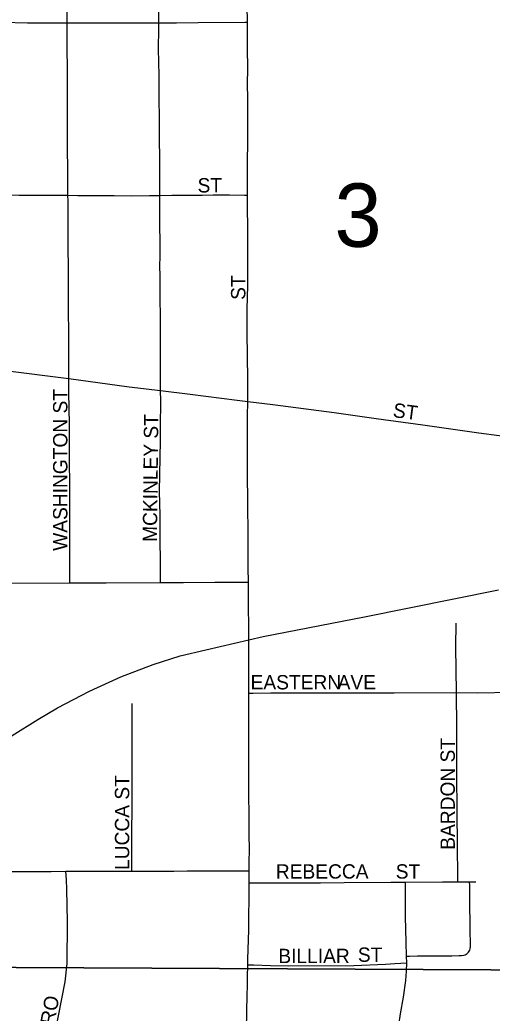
# Model space of a CAD drawing. Extents: x 1985906 to 2360102, y 891258 to 1222054.
# Drawn here: x 2127014 to 2128661, y 1019933 to 1023399 of the extents above; entities that cross this region are included whole.
import ezdxf

# ---------------------------------------------------------------- set-up
doc = ezdxf.new("R2010")
doc.units = 0
for name, color, linetype in [('GM_X_City_Street', 7, 'Continuous'), ('GM_X_City_Street_Text', 7, 'Continuous'), ('GM_X_Rail_Line', 7, 'Continuous'), ('GM_X_Section', 7, 'Continuous'), ('GM_X_Section_Text', 7, 'Continuous')]:
    doc.layers.add(name, color=color, linetype=linetype)

msp = doc.modelspace()

# ---------------------------------------------------------------- linework, layer by layer
at = {"layer": 'GM_X_City_Street'}
for points in [[(2127179.2, 1023388.5), (2127178.5, 1023517.9), (2127177.9, 1023626.8), (2127177.7, 1023664.9), (2127175.8, 1023991.9), (2127175.2, 1024040.7)], [(2127498.3, 1023388.3), (2127498, 1023465.2), (2127497.8, 1023644.4), (2127496, 1023774.7), (2127496.6, 1023856.4), (2127496.5, 1023946.6), (2127495.5, 1024027.3), (2127495.4, 1024040.5)], [(2127807.3, 1023390.9), (2127807.1, 1023447.7), (2127803, 1023740.4), (2127801.9, 1023806.6), (2127802.1, 1023837.4), (2127802.4, 1023877.5), (2127802.7, 1023922), (2127804.7, 1024043.1)], [(2126897.2, 1023390.6), (2126953.6, 1023390), (2127040.6, 1023388.4), (2127126.1, 1023388.4), (2127179.2, 1023388.5)], [(2127179.2, 1023388.5), (2127238.6, 1023388.3), (2127301.1, 1023387.8), (2127368.3, 1023387.8), (2127491.8, 1023388.1), (2127498.3, 1023388.3)], [(2127181.6, 1022786.5), (2127181.5, 1022863.5), (2127180.8, 1022962.3), (2127180.6, 1023027.4), (2127180.6, 1023060), (2127180.3, 1023127.6), (2127180.1, 1023187.6), (2127179.4, 1023337.9), (2127179.2, 1023388.5)], [(2127502.1, 1022786.1), (2127502, 1022802), (2127501.9, 1022852.5), (2127501.8, 1022885.3), (2127501.1, 1023013), (2127500.9, 1023043.2), (2127500.3, 1023135.4), (2127499.9, 1023204.9), (2127497.5, 1023296.9), (2127498.1, 1023366.7), (2127498.3, 1023388.3)], [(2127498.3, 1023388.3), (2127560, 1023388.3), (2127635.6, 1023389.1), (2127798.1, 1023390.8), (2127807.3, 1023390.9)], [(2127807.9, 1022787.1), (2127807.7, 1022816.8), (2127807.5, 1022881.2), (2127808.5, 1022993.9), (2127808.5, 1023058.5), (2127808.5, 1023120.5), (2127807.5, 1023177.3), (2127808.6, 1023225.7), (2127807.9, 1023303.3), (2127807.6, 1023348.7), (2127807.3, 1023390.9)], [(2126904.2, 1022790.3), (2126922.5, 1022788.1), (2126955.1, 1022788.1), (2127011.5, 1022787.4), (2127047.8, 1022787), (2127085.2, 1022787), (2127136.6, 1022786.8), (2127181.6, 1022786.5)], [(2127181.6, 1022786.5), (2127216.4, 1022786.3), (2127274.5, 1022786.2), (2127342.7, 1022785.8), (2127403.2, 1022785.1), (2127466.2, 1022785.4), (2127502.1, 1022786.1)], [(2127184.5, 1022146.8), (2127184.5, 1022164.8), (2127184.7, 1022283.1), (2127183.2, 1022407.1), (2127183.8, 1022505.4), (2127182.8, 1022632.2), (2127182.3, 1022684.6), (2127182.1, 1022766.3), (2127181.6, 1022786.5)], [(2127502.1, 1022786.1), (2127543.7, 1022786.6), (2127588.9, 1022787.3), (2127650, 1022787.2), (2127688.1, 1022787.6), (2127744.8, 1022787.6), (2127797.5, 1022787.2), (2127807.9, 1022787.1)], [(2127505, 1022105), (2127505, 1022178.9), (2127504.8, 1022249.2), (2127504.5, 1022342.4), (2127503.5, 1022447.2), (2127503.1, 1022508.4), (2127502.7, 1022537), (2127503, 1022575.9), (2127503.2, 1022611.3), (2127502.5, 1022694.1), (2127502.1, 1022786.1)], [(2127808.8, 1022067.3), (2127809.4, 1022096.7), (2127808.8, 1022144.1), (2127806.6, 1022308.1), (2127806.7, 1022389.8), (2127808.6, 1022471.3), (2127808.4, 1022502.6), (2127808.4, 1022564.6), (2127808.4, 1022651.1), (2127807.9, 1022766.2), (2127807.9, 1022787.1)], [(2127808.8, 1022067.3), (2127896.5, 1022056.8), (2128110.5, 1022028.6), (2128256.8, 1022008.1), (2128419.1, 1021985.7), (2128614.6, 1021958.4), (2128826.6, 1021929.7), (2129141.3, 1021887.9), (2129191.9, 1021881.2), (2129219.2, 1021879.7), (2129246.1, 1021880.8), (2129272.6, 1021887), (2129290.9, 1021894.3), (2129305.9, 1021903.5), (2129318.8, 1021912.4), (2129330.2, 1021923.2), (2129340.1, 1021935.4), (2129348.8, 1021948.8), (2129365.6, 1021979.2), (2129398.5, 1022050.9), (2129443.4, 1022157.1), (2129508.3, 1022307.8), (2129568.6, 1022442.7), (2129603.6, 1022516.5)], [(2126915.9, 1022181.7), (2126925.9, 1022180.3), (2127119.9, 1022155.5), (2127184.5, 1022146.8)], [(2127188.7, 1021434.6), (2127188.6, 1021448.5), (2127188.3, 1021567.3), (2127187.8, 1021639.4), (2127187.9, 1021723.6), (2127187.9, 1021785.8), (2127187.5, 1021850.7), (2127187.2, 1021911.7), (2127187.3, 1021953.9), (2127187.4, 1021986.5), (2127185, 1022100.1), (2127184.5, 1022146.8)], [(2127184.5, 1022146.8), (2127394.7, 1022118.6), (2127505, 1022105)], [(2127505, 1021435.7), (2127504.9, 1021454.2), (2127504.3, 1021515.6), (2127503.8, 1021577.1), (2127503, 1021670.4), (2127501.3, 1021753.2), (2127504.6, 1021931.3), (2127504.8, 1021978.3), (2127505.2, 1022069), (2127505, 1022105)], [(2127505, 1022105), (2127607.7, 1022092.3), (2127771.8, 1022071.5), (2127808.8, 1022067.3)], [(2127810.8, 1021436.8), (2127810.5, 1021487.2), (2127810.2, 1021544), (2127810, 1021578.3), (2127809.8, 1021608), (2127809.7, 1021640.5), (2127809.2, 1021672.9), (2127809, 1021722.2), (2127808.2, 1021809.1), (2127807.5, 1021895.1), (2127807.2, 1021935.2), (2127807.8, 1022016), (2127808.8, 1022067.3)], [(2126906.9, 1021433.9), (2127188.7, 1021434.6)], [(2127188.7, 1021434.6), (2127315.6, 1021434.9), (2127505, 1021435.7)], [(2127505, 1021435.7), (2127584.3, 1021436), (2127693.8, 1021436.8), (2127779.9, 1021436.8), (2127810.8, 1021436.8)], [(2127811.8, 1021336), (2127811, 1021396.4), (2127810.8, 1021431.5), (2127810.8, 1021436.8)], [(2127812.2, 1021129), (2127812.2, 1021183.1), (2127812.3, 1021298.1), (2127811.8, 1021336)], [(2128536, 1021052), (2128534.5, 1021211.5), (2128534.7, 1021293.6)], [(2128536, 1021052), (2128610.9, 1021051.1), (2128728.3, 1021053.3), (2128745.7, 1021054.3), (2128754.8, 1021055.3), (2128761.5, 1021056.3), (2128768.4, 1021057.6), (2128777.5, 1021059.9), (2128785.3, 1021062.9), (2128792.5, 1021066.6), (2128806.5, 1021075.5), (2128818.9, 1021086.5), (2128829.7, 1021099.2), (2128838.8, 1021112.9), (2128845.3, 1021127.9), (2128849.8, 1021143.8), (2128853.7, 1021176.8), (2128856, 1021209.9), (2128855.7, 1021223.3)], [(2127812.5, 1021049.4), (2127812.2, 1021085.5), (2127812.2, 1021129)], [(2127813.6, 1020430), (2127813.8, 1020458.3), (2127814.2, 1020506.2), (2127813.8, 1020554.1), (2127813.3, 1020604.1), (2127813.2, 1020642.2), (2127813, 1020677.1), (2127812.9, 1020702.8), (2127812.5, 1020759.7), (2127812.7, 1020809.9), (2127812.9, 1020856.8), (2127812.2, 1020889.6), (2127812.2, 1020922.6), (2127812.3, 1020955.7), (2127812.7, 1021020.3), (2127812.5, 1021049.4)], [(2127812.5, 1021049.4), (2127827.8, 1021049.6), (2127888.8, 1021050.5), (2127953.6, 1021051.1), (2128176.8, 1021050.3), (2128254.3, 1021050.8), (2128318.6, 1021051.1), (2128536, 1021052)], [(2128540.8, 1020391.3), (2128540.8, 1020410.4), (2128539.9, 1020516.8), (2128539, 1020636.6), (2128537.9, 1020767), (2128537.9, 1020850.4), (2128537.2, 1020929.7), (2128536, 1021052)], [(2127404.3, 1020428.3), (2127404.3, 1020445.9), (2127405.8, 1020767.9), (2127405.7, 1020977.3), (2127405.9, 1021013.6)], [(2126509.9, 1020425.6), (2126575.5, 1020426.6), (2126727.1, 1020428.1), (2126795.1, 1020427.7), (2126861.5, 1020427.3), (2126920.3, 1020427.4), (2126966.1, 1020427.5), (2127014.8, 1020427.7), (2127065.9, 1020427.8), (2127122.9, 1020427.9), (2127174.9, 1020428.1)], [(2127095.8, 1019653.2), (2127103.5, 1019692.7), (2127172, 1020042.2), (2127178.8, 1020106.2), (2127180.3, 1020252.1), (2127178.4, 1020365.6), (2127176.6, 1020397.9), (2127174.9, 1020428.1)], [(2127174.9, 1020428.1), (2127176.9, 1020428.1), (2127223.9, 1020428.2), (2127275.2, 1020428.3), (2127339.8, 1020428.5), (2127357.4, 1020428.1), (2127397.2, 1020428.3), (2127404.3, 1020428.3)], [(2127404.3, 1020428.3), (2127451.2, 1020428.6), (2127514.6, 1020429), (2127550.5, 1020429.2), (2127597.5, 1020429.5), (2127645, 1020429.6), (2127709.1, 1020429.8), (2127753.7, 1020429.8), (2127801.3, 1020430), (2127813.6, 1020430)], [(2127813.5, 1020387.7), (2127813.6, 1020430)], [(2127809.1, 1020102.4), (2127809.5, 1020121.2), (2127811.9, 1020222.8), (2127813, 1020284.3), (2127813.2, 1020319.2), (2127813.3, 1020352.5), (2127813.5, 1020387.7)], [(2127813.5, 1020387.7), (2127835.3, 1020387.7), (2127899.3, 1020387.7), (2127981, 1020387.5), (2128062.6, 1020388), (2128144.3, 1020388.6), (2128307.6, 1020389.7), (2128358.5, 1020390.1)], [(2128358.5, 1020390.1), (2128487.9, 1020391), (2128540.8, 1020391.3)], [(2128362.2, 1020132.6), (2128361.2, 1020180.4), (2128358.6, 1020270.1), (2128358.5, 1020376.4), (2128358.5, 1020390.1)], [(2128362.2, 1020132.6), (2128372.7, 1020132.6), (2128400.9, 1020132.9), (2128428.5, 1020133.1), (2128462, 1020133.3), (2128497.8, 1020133.6), (2128519.6, 1020133.8), (2128545.9, 1020134), (2128553.9, 1020134.4), (2128561.9, 1020135.5), (2128566.3, 1020137), (2128569.7, 1020138.8), (2128573.2, 1020141.2), (2128575.8, 1020143.4), (2128578.4, 1020146.2), (2128581.1, 1020149.9), (2128582.6, 1020153), (2128583.9, 1020157.9), (2128584.9, 1020166.1), (2128585.3, 1020173.4), (2128584.6, 1020222.3), (2128584.2, 1020254.6), (2128583.3, 1020302.4), (2128582.9, 1020341.1), (2128582.5, 1020378.1), (2128582.3, 1020391.6)], [(2128540.8, 1020391.3), (2128582.3, 1020391.6)], [(2128582.3, 1020391.6), (2128587.6, 1020391.7), (2128604.1, 1020391.5)], [(2127794.7, 1019525.7), (2127796.3, 1019547.6), (2127799.2, 1019587.8), (2127799.9, 1019652.8), (2127801.2, 1019720.5), (2127803.1, 1019817.4), (2127806.9, 1019997.4), (2127807.3, 1020027.8), (2127808.1, 1020058.7), (2127809.1, 1020102.4)], [(2127809.1, 1020102.4), (2127829.1, 1020101.7), (2127888.5, 1020099.7), (2127952.1, 1020098.6), (2128178.3, 1020100.1), (2128288.5, 1020104), (2128321.3, 1020106), (2128362.7, 1020108.3)], [(2128258.9, 1019364.2), (2128265.8, 1019389.2), (2128269.9, 1019404.1), (2128272.4, 1019418.9), (2128275, 1019435.3), (2128281.7, 1019483.4), (2128290.4, 1019552.1), (2128297.9, 1019604.9), (2128310, 1019690.3), (2128317.1, 1019749.5), (2128321, 1019781.1), (2128325.3, 1019812.6), (2128328.9, 1019838.9), (2128335.6, 1019891.1), (2128341.7, 1019931.1), (2128352, 1019989.4), (2128359.7, 1020047.8), (2128361.9, 1020079.6), (2128362.7, 1020108.3)], [(2128362.7, 1020108.3), (2128362.2, 1020132.6)]]:
    msp.add_lwpolyline(points, dxfattribs=at)
at = {"layer": 'GM_X_Rail_Line'}
msp.add_lwpolyline([(2125688.5, 1019920.1), (2125825.1, 1020045.8), (2125909.7, 1020113.1), (2126040.9, 1020214.2), (2126506.2, 1020559.3), (2126702.8, 1020704.1), (2126783.9, 1020761.5), (2126904.1, 1020845.2), (2126986.9, 1020901.7), (2127077.1, 1020958.1), (2127145.4, 1020998.2), (2127257.4, 1021056.5), (2127366.6, 1021106.6), (2127478.6, 1021149.4), (2127573.3, 1021179.4), (2127662.6, 1021200.3), (2127862, 1021246.8), (2128216.2, 1021316), (2128682.4, 1021409.8)], dxfattribs=at)
at = {"layer": 'GM_X_Section'}
for points in [[(2130375.3, 1025487.4), (2130421.3, 1025489.7), (2130549.1, 1020075.3), (2125107.5, 1020101.4), (2125102, 1025486.6)], [(2130549.1, 1020075.3), (2130647.9, 1014808.7), (2125116.8, 1014766.3), (2125107.5, 1020101.4)]]:
    msp.add_lwpolyline(points, close=True, dxfattribs=at)

# ---------------------------------------------------------------- texts
at = {"layer": 'GM_X_City_Street_Text'}
for s, rotation, p in [('ST', 0, (2127633.7, 1022796.3)), ('ST', 90, (2127800.3, 1022421.7)), ('WASHINGTON ST', 90, (2127179.9, 1021546.1)), ('ST', 352.402, (2128312.6, 1022013)), ('MCKINLEY ST', 89.3904, (2127492.3, 1021577)), ('EASTERN', 0, (2127818.5, 1021062.7)), ('AVE', 0, (2128122.1, 1021062.7)), ('BARDON ST', 90, (2128530.7, 1020503.3)), ('LUCCA ST', 90, (2127395.5, 1020432.9)), ('REBECCA', 0, (2127906.5, 1020402.7)), ('ST', 0, (2128324.5, 1020402.7)), ('BILLIAR', 0, (2127915.3, 1020107.9)), ('ST', 0, (2128192.5, 1020112.3)), ('MASSARO', 79.6943, (2127092.1, 1019660.2))]:
    msp.add_text(s, height=50, rotation=rotation, dxfattribs=at).set_placement(p)
at = {"layer": 'GM_X_Section_Text'}
msp.add_text('3', height=221, rotation=0, dxfattribs=at).set_placement((2128111.1, 1022606.8))

doc.saveas('drawing.dxf')
